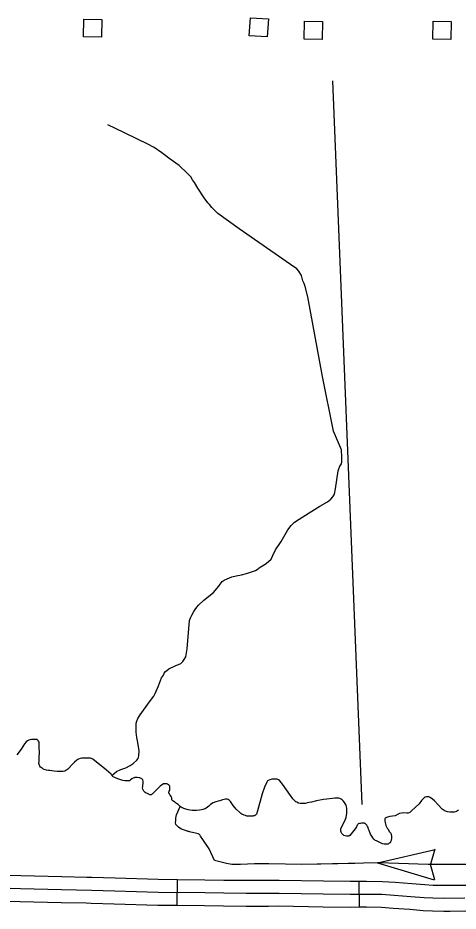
# Model space of a CAD drawing. Extents: x 1084508 to 1142749, y 1057638 to 1093403.
# Drawn here: x 1121971 to 1122774, y 1074308 to 1075935 of the extents above; entities that cross this region are included whole.
import ezdxf

# ---------------------------------------------------------------- set-up
doc = ezdxf.new("R2010")
doc.units = 0
for name, color, linetype in [('Level 35', 7, 'Continuous'), ('Level 43', 7, 'Continuous'), ('Level 45', 7, 'Continuous'), ('Level 5', 7, 'Continuous'), ('Level 56', 7, 'Continuous')]:
    doc.layers.add(name, color=color, linetype=linetype)

msp = doc.modelspace()

# ---------------------------------------------------------------- linework, layer by layer
at = {"layer": 'Level 35'}
for points in [[(1122310.9, 1075607.3), (1122299.6, 1075625.2), (1122293.2, 1075635.5), (1122289.5, 1075640.4), (1122286.4, 1075645.6), (1122282.9, 1075649.5), (1122279.8, 1075652.7), (1122265.1, 1075666.6), (1122248.9, 1075678), (1122233.6, 1075689.7), (1122220.1, 1075699.1), (1122206.8, 1075705.9), (1122190.4, 1075714.1), (1122164.5, 1075726.8), (1122135.6, 1075740.5)], [(1122353, 1074913.4), (1122361.2, 1074917.1), (1122369.4, 1074918.6), (1122378.7, 1074920.8), (1122387.9, 1074923), (1122396.9, 1074926), (1122404.7, 1074928.3), (1122409.1, 1074931.2), (1122411.4, 1074933.5), (1122424, 1074941.3), (1122432.9, 1074949.1), (1122435.2, 1074954.3), (1122440.7, 1074965.8), (1122451.5, 1074981.5), (1122463.4, 1075002.7), (1122469.7, 1075010.5), (1122475.7, 1075016.4), (1122483.8, 1075022), (1122502.4, 1075033.2), (1122521.8, 1075045.8), (1122535.9, 1075053.3), (1122541.8, 1075058.5), (1122545.2, 1075062.6), (1122548.1, 1075067.4), (1122550.4, 1075077.1), (1122555.2, 1075110.2), (1122558.2, 1075118.4), (1122561.2, 1075122.5), (1122561.5, 1075125.8), (1122561.5, 1075130.3), (1122561.5, 1075134.7), (1122561.2, 1075148.5), (1122546.6, 1075182.2), (1122526.5, 1075281.7), (1122500.1, 1075427.3), (1122494.8, 1075445.9), (1122493, 1075451.2), (1122490.8, 1075456.4), (1122489.4, 1075461.4), (1122488, 1075465.9), (1122485.3, 1075470.7), (1122483.3, 1075474.1), (1122479.6, 1075478.4), (1122468.2, 1075486), (1122374.9, 1075551.1), (1122335.9, 1075579), (1122332, 1075582.8), (1122327.4, 1075587.5), (1122324.6, 1075590.2), (1122320.5, 1075595.6), (1122317.8, 1075598.5), (1122310.9, 1075607.3)], [(1122142.7, 1074555), (1122151.2, 1074562.2), (1122159, 1074565.9), (1122168.3, 1074568.8), (1122176.1, 1074572.9), (1122181.6, 1074577), (1122188.3, 1074583), (1122190.9, 1074586), (1122192.1, 1074590.4), (1122192.4, 1074599.7), (1122189.8, 1074615), (1122188.3, 1074623.9), (1122187.2, 1074634), (1122186.8, 1074639.9), (1122187.2, 1074647.7), (1122187.2, 1074650), (1122188, 1074654), (1122189.8, 1074658.5), (1122194.3, 1074665.2), (1122211.4, 1074689), (1122219.2, 1074699.4), (1122221.4, 1074704.3), (1122227.7, 1074718), (1122233.3, 1074732.6), (1122236.7, 1074737.8), (1122238.1, 1074741.1), (1122240.4, 1074744.1), (1122243, 1074746.3), (1122246.7, 1074749.3), (1122258.2, 1074754.5), (1122268.3, 1074759), (1122272, 1074762.3), (1122274.6, 1074766), (1122277.2, 1074770.9), (1122277.9, 1074775), (1122279.8, 1074785.8), (1122284.2, 1074837.1), (1122286.8, 1074843.1), (1122288.3, 1074847.1), (1122292, 1074853.5), (1122294.6, 1074857.6), (1122297.6, 1074861.3), (1122300.6, 1074865), (1122310.3, 1074874.3), (1122328.1, 1074888.1), (1122337.8, 1074899.6), (1122340, 1074903.7), (1122343.7, 1074908.5), (1122347.4, 1074911.1), (1122353, 1074913.4)], [(1122074.9, 1074579.3), (1122072.5, 1074576.9), (1122062.2, 1074566.6), (1122058.7, 1074564), (1122056.8, 1074562.6), (1122054, 1074562.1), (1122050, 1074562.1), (1122046.5, 1074561.9), (1122042.9, 1074561.9), (1122037.8, 1074562.6), (1122033.5, 1074563.3), (1122029.5, 1074563.8), (1122027.2, 1074564.2), (1122023.4, 1074564.7), (1122019.5, 1074565.9), (1122016.9, 1074567.1), (1122015.5, 1074568), (1122013.6, 1074569.2), (1122012.9, 1074570.1), (1122011.7, 1074571.8), (1122010.8, 1074573.9), (1122009.6, 1074576.5), (1122010.1, 1074581.2), (1122010.1, 1074587), (1122011, 1074597.6), (1122010.1, 1074605.1), (1122010.3, 1074611.7), (1122010.1, 1074615.7), (1122009.1, 1074617.6), (1122008.4, 1074618.5), (1122007.5, 1074619.5), (1122006.5, 1074620.2), (1122005.8, 1074620.4), (1122004.9, 1074620.4), (1122003.3, 1074620.4), (1122000.7, 1074620.4), (1121999, 1074620.4), (1121996, 1074620.4), (1121993.2, 1074619.9), (1121991.3, 1074619.2), (1121989.2, 1074618), (1121986.6, 1074615.9), (1121983.5, 1074612.4), (1121977.4, 1074603), (1121969.7, 1074592.4)], [(1122198.8, 1074532.2), (1122199.3, 1074534.6), (1122199.3, 1074537.4), (1122199.5, 1074540), (1122199.5, 1074542.6), (1122199.5, 1074544.8), (1122199.1, 1074546.8), (1122198.7, 1074547.5), (1122197.6, 1074548.7), (1122195.1, 1074549.8), (1122193.9, 1074550.5), (1122192.3, 1074550.8), (1122189, 1074551.4), (1122186.8, 1074551.4), (1122184.7, 1074551.4), (1122183.1, 1074550.8), (1122181.7, 1074550.2), (1122180.4, 1074549.6), (1122178.8, 1074548.5), (1122176.7, 1074547.1), (1122174.7, 1074545.4), (1122173.3, 1074545.2), (1122172.6, 1074544.9), (1122171.1, 1074544.9), (1122169.6, 1074544.9), (1122168, 1074544.9), (1122166.1, 1074545.2), (1122162.4, 1074545.8), (1122157.3, 1074547.4), (1122153.5, 1074548.6), (1122149.6, 1074550.6), (1122145.3, 1074552.7), (1122144.1, 1074553.8), (1122142.7, 1074555), (1122141.3, 1074557.2), (1122133.1, 1074564.7), (1122108.2, 1074584.7), (1122105.6, 1074585.6), (1122103.7, 1074586.6), (1122100.7, 1074586.6), (1122098.6, 1074586.6), (1122094.6, 1074586.6), (1122092, 1074586.6), (1122090.1, 1074586.3), (1122088, 1074586.3), (1122084.9, 1074585.6), (1122082.1, 1074584.9), (1122080.5, 1074584.2), (1122078.8, 1074583), (1122074.9, 1074579.3)], [(1122569.6, 1074500.7), (1122568.4, 1074502.8), (1122566.5, 1074505.4), (1122563.9, 1074508.7), (1122562.2, 1074510.3), (1122560.8, 1074511.5), (1122559.1, 1074512.5), (1122557.9, 1074513.2), (1122556.2, 1074513.4), (1122555.3, 1074513.4), (1122552.5, 1074513.4), (1122549.1, 1074513.4), (1122544.6, 1074513.2), (1122534.2, 1074511.5), (1122528.5, 1074510.9), (1122515.4, 1074508.9), (1122506.6, 1074506.3), (1122502.2, 1074505.4), (1122499.1, 1074504.9), (1122495, 1074504), (1122492.4, 1074503.7), (1122489.1, 1074503.7), (1122486, 1074503.9), (1122482.7, 1074504.5), (1122480, 1074506.1), (1122478.2, 1074507.1), (1122475.3, 1074509), (1122472.2, 1074512.2), (1122468.4, 1074518.4), (1122453.7, 1074538.8), (1122448.8, 1074545.4), (1122446.6, 1074546.9), (1122445.2, 1074547.6), (1122443.3, 1074548.1), (1122441.4, 1074548.3), (1122439, 1074548.3), (1122436.8, 1074548.1), (1122434, 1074548), (1122432.1, 1074547.4), (1122430.7, 1074546.9), (1122427.6, 1074545.9), (1122426.4, 1074545), (1122425.5, 1074544), (1122424.8, 1074542.4), (1122420.9, 1074533.4), (1122416.4, 1074521.3), (1122407.9, 1074490.4), (1122406, 1074484.3), (1122404.3, 1074482.8), (1122402.4, 1074481.5), (1122401, 1074481.4), (1122399.4, 1074481)], [(1122252.6, 1074509.6), (1122252.2, 1074510.4), (1122252.2, 1074511.1), (1122252.2, 1074512), (1122252.2, 1074513.2), (1122251.9, 1074514.2), (1122251.5, 1074515.3), (1122251, 1074516.5), (1122249.8, 1074518.2), (1122248.6, 1074519.4), (1122247.5, 1074521.2), (1122246.7, 1074522.5), (1122246.7, 1074523.1), (1122246.7, 1074523.7), (1122246.7, 1074524.6), (1122247.4, 1074526), (1122248.4, 1074527.9), (1122248.6, 1074530), (1122248.6, 1074531.7), (1122248.6, 1074534), (1122248.1, 1074535.9), (1122247.2, 1074536.9), (1122246.5, 1074537.8), (1122245.6, 1074538.6), (1122244.3, 1074539.3), (1122243.2, 1074539.5), (1122242.5, 1074539.7), (1122241.8, 1074539.7), (1122240.5, 1074539.7), (1122239.4, 1074539.7), (1122238, 1074539.7), (1122236.8, 1074539.5), (1122234.6, 1074538.1), (1122233.4, 1074537.4), (1122230.6, 1074535.5), (1122218.3, 1074523.1), (1122215.9, 1074520.8), (1122215.2, 1074520.3), (1122214.4, 1074519.9), (1122212.8, 1074519.9), (1122211.6, 1074519.9), (1122210.7, 1074520.1), (1122209.9, 1074520.8), (1122207.6, 1074521.8), (1122205.4, 1074522.4), (1122203.3, 1074523.9), (1122201.6, 1074525.5), (1122201.1, 1074526.3), (1122200.4, 1074527.4), (1122199.8, 1074528.1), (1122199.2, 1074529.8), (1122198.8, 1074532.2)], [(1122737.2, 1074501.3), (1122730.8, 1074508.4), (1122727, 1074511.6), (1122722.9, 1074514.6), (1122721.7, 1074515.4), (1122720, 1074515.8), (1122718.6, 1074516), (1122716.2, 1074516), (1122713.7, 1074515.1), (1122712, 1074514.2), (1122709.8, 1074512.2), (1122707.2, 1074509.4), (1122702.7, 1074503.3), (1122688.5, 1074490.2), (1122685.9, 1074487.3), (1122682.8, 1074486.2), (1122680, 1074486), (1122674.7, 1074486.6), (1122670.2, 1074486.4), (1122666.9, 1074485.4), (1122664.5, 1074484.1), (1122658.8, 1074481.4), (1122654.3, 1074480.5), (1122649.1, 1074480), (1122643.1, 1074478.4), (1122641.9, 1074477.7), (1122641, 1074477.2), (1122640.3, 1074475.8), (1122640.3, 1074474.3), (1122640.3, 1074472.4), (1122640.6, 1074469.1), (1122641.9, 1074463.9), (1122644.6, 1074458.7), (1122645.8, 1074457.5), (1122648.9, 1074452.5), (1122650.8, 1074449.7), (1122651.5, 1074447.1), (1122652.1, 1074444), (1122652.1, 1074443), (1122652.1, 1074440.6), (1122652.1, 1074438.8), (1122651.9, 1074437.4), (1122651.5, 1074436.1), (1122650.7, 1074434.2), (1122649.6, 1074432.4), (1122647.9, 1074431.4), (1122646, 1074430), (1122644.3, 1074429.7), (1122642.7, 1074429.7), (1122641.2, 1074429.7), (1122638.9, 1074429.7), (1122635.8, 1074430.5)], [(1122399.4, 1074481), (1122397.2, 1074481), (1122395.5, 1074481), (1122393.7, 1074481), (1122391, 1074481), (1122388.9, 1074481), (1122386.1, 1074481.7), (1122383.7, 1074482.4), (1122379.4, 1074484.3), (1122377.8, 1074485.7), (1122375.8, 1074487.3), (1122369.5, 1074493.5), (1122364, 1074499.9), (1122358.8, 1074507.7), (1122356.6, 1074509.6), (1122354.8, 1074510.9), (1122353.1, 1074512), (1122351.6, 1074512), (1122350, 1074512), (1122347.2, 1074511.3), (1122344.1, 1074510.4), (1122339.6, 1074508.9), (1122336.2, 1074507.8), (1122332.2, 1074507), (1122327.4, 1074504.9), (1122322.2, 1074501.8), (1122319.3, 1074499.2), (1122317.2, 1074497.3), (1122314.4, 1074495.6), (1122312.5, 1074494.2), (1122310.4, 1074493.3), (1122308.7, 1074492.8), (1122306.1, 1074492.4), (1122302.1, 1074491.7), (1122297, 1074491.1), (1122294.9, 1074490.9), (1122291.8, 1074491.1), (1122289, 1074491.1), (1122281.6, 1074492.4), (1122275.5, 1074494), (1122271, 1074496.2), (1122267.1, 1074498.5), (1122265.3, 1074500.2), (1122263.4, 1074501.8), (1122260.3, 1074503.7), (1122258.8, 1074504.9), (1122257.4, 1074506.1), (1122255.1, 1074507.8), (1122253.6, 1074508.4), (1122252.6, 1074509.6)], [(1122635.8, 1074430.5), (1122630.8, 1074432.6), (1122626, 1074435), (1122621.8, 1074437.3), (1122619.9, 1074438.8), (1122618, 1074441.1), (1122616.3, 1074444.2), (1122614.2, 1074448), (1122611.3, 1074454.4), (1122610.4, 1074457.2), (1122609.7, 1074460.3), (1122608.7, 1074462), (1122607.5, 1074464.2), (1122606.8, 1074464.9), (1122605.6, 1074466), (1122604.7, 1074466.7), (1122603.5, 1074467.5), (1122602.8, 1074467.9), (1122601.3, 1074468.2), (1122599.5, 1074468.2), (1122598.3, 1074468.2), (1122595.9, 1074467.5), (1122593.8, 1074467.2), (1122591.7, 1074466.5), (1122591.1, 1074465.8), (1122589.8, 1074464.4), (1122588.3, 1074461.5), (1122586, 1074457.9), (1122579, 1074448.3), (1122576.2, 1074445.4), (1122574.8, 1074444.5), (1122572.4, 1074444.2), (1122570.3, 1074444.2), (1122567.6, 1074444.7), (1122565.7, 1074445.6), (1122564.8, 1074446.3), (1122563.2, 1074447.8), (1122561.9, 1074449.2), (1122561.2, 1074450.1), (1122560.3, 1074451.8), (1122559.8, 1074453.4), (1122559.8, 1074455.4), (1122559.8, 1074458.5), (1122567, 1074472), (1122569.8, 1074478.4), (1122571, 1074486), (1122570.8, 1074491.6), (1122570.8, 1074494.5), (1122570.5, 1074498.1), (1122569.6, 1074500.7)], [(1122774.5, 1074491.4), (1122770.9, 1074489.2), (1122766.3, 1074488.3), (1122761.4, 1074488.1), (1122758.5, 1074488.1), (1122754.3, 1074488.5), (1122750.4, 1074489.7), (1122748, 1074490.9), (1122744.3, 1074493.8), (1122737.2, 1074501.3)]]:
    msp.add_lwpolyline(points, dxfattribs=at)
at = {"layer": 'Level 43'}
for p, q in [((1122627, 1074395.8), (1122731.9, 1074420.3)), ((1122731, 1074420.7), (1122723.6, 1074393)), ((1122627, 1074395.8), (1122730.1, 1074364.6)), ((1122731, 1074365), (1122723.6, 1074392.6))]:
    msp.add_line(p, q, dxfattribs=at)
for points in [[(1122797.2, 1074392.8), (1122719.1, 1074392.8), (1122629, 1074395.7), (1122488.7, 1074392.4), (1122428.5, 1074393.8), (1122402.9, 1074393.8), (1122377.4, 1074392.4), (1122361.5, 1074392.8), (1122351.7, 1074394.5), (1122329.7, 1074399.9), (1122320.3, 1074421.1), (1122308.6, 1074438), (1122304, 1074444.6), (1122303, 1074446.5), (1122302.1, 1074447.5), (1122300.1, 1074448.8), (1122294.9, 1074449.8), (1122286.8, 1074451.4), (1122275, 1074455), (1122269.8, 1074457.3), (1122266.6, 1074458.9), (1122264, 1074460.9), (1122263.3, 1074461.5), (1122259.4, 1074465.7), (1122258.4, 1074469), (1122259.1, 1074472.3), (1122259.1, 1074477.2), (1122260.7, 1074483.3), (1122267.1, 1074498.5)], [(1122283.5, 1074452.4), (1122275, 1074455), (1122269.8, 1074457.3), (1122266.6, 1074458.9), (1122264, 1074460.9), (1122263.3, 1074461.5), (1122259.4, 1074465.7), (1122258.4, 1074469), (1122259.1, 1074472.3), (1122259.1, 1074477.2), (1122260.7, 1074483.3), (1122267.1, 1074498.5)], [(1122419.9, 1074393.8), (1122402.9, 1074393.8), (1122377.4, 1074392.4), (1122361.5, 1074392.8), (1122351.7, 1074394.5), (1122329.7, 1074399.9), (1122320.3, 1074421.1), (1122314.6, 1074429.4)], [(1122523.5, 1074393.2), (1122488.7, 1074392.4), (1122461.3, 1074393)], [(1122585.6, 1074394.7), (1122523.5, 1074393.2)], [(1122751.3, 1074392.8), (1122719.1, 1074392.8), (1122629, 1074395.7), (1122627, 1074395.7)]]:
    msp.add_lwpolyline(points, dxfattribs=at)
at = {"layer": 'Level 45'}
for p, q in [((1122261.9, 1074318.4), (1122262.4, 1074365.5)), ((1122593.7, 1074315.3), (1122593.5, 1074362.4))]:
    msp.add_line(p, q, dxfattribs=at)
for points in [[(1121931.5, 1074373.8), (1121977, 1074372.4), (1122051.5, 1074370.6), (1122096.9, 1074369.8)], [(1122096.9, 1074369.8), (1122106.5, 1074369.6), (1122148.6, 1074368.2), (1122227.2, 1074365.9), (1122262.4, 1074365.5)], [(1122262.4, 1074365.5), (1122312.4, 1074364.9), (1122347, 1074364.4), (1122387.8, 1074363.9), (1122427.8, 1074364)], [(1122427.8, 1074364), (1122447.5, 1074364.1), (1122528.3, 1074362.7), (1122577.2, 1074362.3), (1122593.5, 1074362.4)], [(1122593.5, 1074362.4), (1122607, 1074362.4), (1122635.9, 1074361.9), (1122658.8, 1074360.3), (1122689.6, 1074357.9), (1122713.1, 1074356), (1122728.3, 1074355.3), (1122747.9, 1074354.9), (1122758.9, 1074355)], [(1122758.9, 1074355), (1122786.2, 1074355.2), (1122815.7, 1074354.8), (1122848.3, 1074355.8), (1122901.1, 1074358.7), (1122922.8, 1074360.4)], [(1121919.3, 1074350.6), (1121976.4, 1074348.8), (1122051, 1074347.1), (1122105.9, 1074346.1), (1122147.9, 1074344.7), (1122226.8, 1074342.4), (1122312.1, 1074341.4), (1122346.7, 1074340.8), (1122387.7, 1074340.3), (1122447.3, 1074340.6), (1122528, 1074339.2), (1122577.1, 1074338.8), (1122606.8, 1074338.8), (1122634.9, 1074338.4), (1122657, 1074336.8), (1122687.7, 1074334.4), (1122711.7, 1074332.5), (1122727.5, 1074331.8), (1122747.7, 1074331.4), (1122786.1, 1074331.7)], [(1121930.1, 1074326.7), (1121975.7, 1074325.3), (1122050.5, 1074323.5), (1122096, 1074322.7)], [(1122096, 1074322.7), (1122105.3, 1074322.5), (1122147.2, 1074321.1), (1122226.3, 1074318.8), (1122261.9, 1074318.4)], [(1122261.9, 1074318.4), (1122311.8, 1074317.8), (1122346.4, 1074317.3), (1122387.6, 1074316.8), (1122428, 1074317)], [(1122428, 1074317), (1122447.2, 1074317.1), (1122527.7, 1074315.7), (1122577, 1074315.2), (1122593.7, 1074315.3)], [(1122593.7, 1074315.3), (1122606.7, 1074315.3), (1122633.8, 1074314.9), (1122655.3, 1074313.3), (1122685.9, 1074311), (1122710.2, 1074309), (1122726.7, 1074308.3), (1122747.5, 1074307.8), (1122759.2, 1074307.9)], [(1122759.2, 1074307.9), (1122786, 1074308.1), (1122816, 1074307.7), (1122850.4, 1074308.7), (1122904.3, 1074311.7), (1122926.5, 1074313.5)]]:
    msp.add_lwpolyline(points, dxfattribs=at)
at = {"layer": 'Level 5'}
msp.add_lwpolyline([(1122544.6, 1075820.7), (1122598.2, 1074502.1)], dxfattribs=at)
at = {"layer": 'Level 56'}
for points in [[(1122091, 1075900.8), (1122091.7, 1075933.4), (1122124.5, 1075932.7), (1122123.8, 1075900.1)], [(1122393.2, 1075902.9), (1122395.1, 1075935.5), (1122427.9, 1075933.5), (1122425.9, 1075900.9)], [(1122493, 1075896.8), (1122493.9, 1075929.5), (1122526.6, 1075928.6), (1122525.7, 1075896)], [(1122727.7, 1075896.6), (1122728.1, 1075929.3), (1122760.9, 1075928.9), (1122760.5, 1075896.2)]]:
    msp.add_lwpolyline(points, close=True, dxfattribs=at)

doc.saveas('drawing.dxf')
